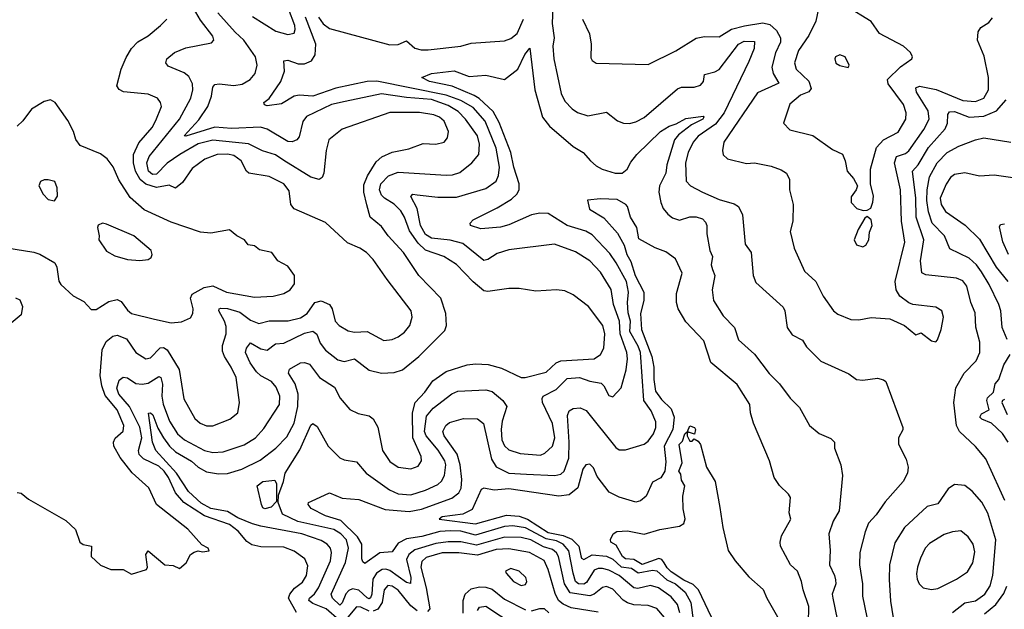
# Model space of a CAD drawing. Extents: x 1552033 to 1694788, y 811965 to 917215.
# Tile 286 of 632: x 1600738 to 1605464, y 896692 to 899522. Entities that reach past the tile are written whole.
import ezdxf

# ---------------------------------------------------------------- set-up
doc = ezdxf.new("R2010")
doc.units = 0

msp = doc.modelspace()

# ---------------------------------------------------------------- linework, layer by layer
at = {"layer": '0CON20XD'}
for points in [[(1602067, 896677), (1602028.7, 896745), (1602035, 896764.6), (1602056.8, 896793.2), (1602095, 896822.9), (1602114.7, 896855), (1602120.5, 896900.5), (1602107.3, 896935), (1602055, 896970.7), (1602005, 896991.2), (1601895, 896991.6), (1601851.5, 897001.5), (1601827.8, 897017.8), (1601787.2, 897067.2), (1601745, 897099.5), (1601625, 897140.1), (1601526, 897205), (1601485, 897251.6), (1601451.6, 897325), (1601430.8, 897355), (1601405, 897378.5), (1601332.3, 897415), (1601311.3, 897435), (1601308.9, 897455), (1601324.5, 897515), (1601315, 897566.8), (1601264.2, 897665), (1601214.4, 897725), (1601204.4, 897754.4), (1601215, 897792.5), (1601235, 897806.4), (1601255, 897803.8), (1601295, 897776.8), (1601325, 897773), (1601355, 897778), (1601405, 897810), (1601415, 897805.7), (1601423.3, 897773.3), (1601419.6, 897715), (1601426.3, 897676.3), (1601457.3, 897595), (1601495, 897533.9), (1601528.5, 897505), (1601625, 897453.9), (1601665, 897445.3), (1601715, 897448), (1601815, 897481.6), (1601870, 897515), (1601909.5, 897560.5), (1601984.6, 897675), (1601986.1, 897715), (1601969.3, 897759.3), (1601946.2, 897785), (1601895, 897812.6), (1601875, 897831.8), (1601844, 897875), (1601822.2, 897925), (1601826, 897945), (1601845, 897971.5), (1601895, 897942.6), (1601926.5, 897936.5), (1601965, 897966.5), (1602005, 897969.5), (1602105, 898018.5), (1602145, 898026.6), (1602163.6, 898013.6), (1602180.5, 897970.5), (1602205, 897936.2), (1602265, 897889.6), (1602295, 897881.8), (1602345, 897894.6), (1602415, 897840.4), (1602475, 897826.5), (1602535, 897828.2), (1602575, 897841.1), (1602653.5, 897905), (1602778.9, 898031.1), (1602786.9, 898055), (1602782.6, 898112.6), (1602760, 898185), (1602654.5, 898295), (1602580, 898405), (1602506.2, 898485), (1602475, 898530.5), (1602420.5, 898575), (1602403.8, 898633.8), (1602389.4, 898695), (1602390.4, 898729.6), (1602406.6, 898773.4), (1602449.2, 898840.8), (1602475.8, 898864.2), (1602525, 898887.1), (1602605, 898902.1), (1602675, 898928.5), (1602735.4, 898924.6), (1602774.7, 898935.3), (1602791.5, 898955), (1602796, 898985), (1602775.3, 899035), (1602752.2, 899055), (1602725, 899066.2), (1602657.1, 899077.1), (1602515, 899076.8), (1602285, 898997.1), (1602221.4, 898945), (1602208.2, 898895), (1602197.5, 898785), (1602190, 898765), (1602175, 898755.7), (1602135, 898766.2), (1602005, 898846.5), (1601965, 898873), (1601903.5, 898893.5), (1601836.5, 898926.5), (1601665, 898943.4), (1601595, 898925.8), (1601505.8, 898875), (1601446.2, 898833.8), (1601395, 898781), (1601375, 898778.7), (1601356.9, 898795), (1601348.1, 898835), (1601359, 898865), (1601505.6, 899045), (1601558.9, 899145), (1601569.2, 899185), (1601568.1, 899215), (1601549.4, 899249.4), (1601527.2, 899267.2), (1601450, 899300), (1601439.4, 899315), (1601444.4, 899335), (1601481.4, 899365), (1601535, 899387.8), (1601657.8, 899412.2), (1601669.2, 899425), (1601665, 899443.3), (1601605, 899520.3), (1601516.4, 899675)], [(1603296.9, 899585), (1603294.2, 899505), (1603302.8, 899435), (1603297.3, 899395), (1603301.9, 899335), (1603337.7, 899167.7), (1603355, 899131.4), (1603389.4, 899095), (1603415, 899076.7), (1603465, 899060.5), (1603555, 899077.8), (1603606.6, 899036.6), (1603635.6, 899025.6), (1603665, 899024.4), (1603695, 899032.2), (1603735, 899053.6), (1603895, 899191.2), (1603915, 899197.9), (1603975, 899198.2), (1604005, 899207.8), (1604020.9, 899225), (1604025, 899258.9), (1604075, 899271.6), (1604095, 899284), (1604188.6, 899405), (1604215, 899418.8), (1604265, 899417.8), (1604264.1, 899385), (1604238.5, 899321.5), (1604120, 899075), (1604078.5, 899021.5), (1603995, 898962.8), (1603970.5, 898935), (1603946.7, 898885), (1603933.9, 898835), (1603937.1, 898747.1), (1603958.1, 898725), (1604015.3, 898695.3), (1604095, 898660), (1604167.8, 898637.8), (1604188.6, 898625), (1604207.5, 898585), (1604220.6, 898445), (1604248.5, 898405), (1604258.6, 898295), (1604271.1, 898261.1), (1604402.2, 898142.2), (1604410.5, 898125), (1604422.5, 898045), (1604445, 898010), (1604494.6, 897984.6), (1604515, 897952.5), (1604583.7, 897883.7), (1604717.5, 897822.5), (1604755, 897796), (1604785, 897792), (1604855, 897802.5), (1604884.3, 897794.3), (1604896, 897785), (1604977.1, 897565), (1604976.7, 897553.3), (1604956, 897515), (1604956, 897485), (1604993, 897413), (1605002.9, 897375), (1604999.4, 897345), (1604978.6, 897305), (1604891.9, 897208.1), (1604848.5, 897145), (1604812.3, 897105), (1604795.4, 897064.6), (1604770.8, 896965), (1604768.5, 896905), (1604783.6, 896815), (1604783.3, 896755), (1604804.2, 896655)], [(1604573.1, 899585), (1604559.1, 899515), (1604525, 899447.1), (1604476, 899375), (1604457.3, 899315), (1604464.7, 899285), (1604525, 899226.8), (1604537.6, 899192.4), (1604525, 899175.9), (1604485, 899160.4), (1604435, 899116.9), (1604404.3, 899025), (1604435, 898993.5), (1604545, 898966.9), (1604639.8, 898899.8), (1604687.6, 898877.6), (1604700.8, 898845), (1604710, 898795), (1604740.5, 898760.5), (1604760, 898725), (1604753.3, 898705), (1604728.3, 898671.7), (1604728.8, 898645), (1604755.9, 898615.9), (1604786.4, 898606.4), (1604805, 898607.5), (1604823, 898617), (1604832.7, 898647.3), (1604835.6, 898675.6), (1604822.5, 898735), (1604821.8, 898805), (1604851.2, 898908.8), (1604883.5, 898946.5), (1604955, 898981.8), (1604991.5, 899045), (1604992.3, 899075), (1604980.8, 899115), (1604906.2, 899215), (1604902.7, 899235), (1604965, 899295.5), (1605020, 899335), (1605023.8, 899345), (1605014.2, 899365), (1604980.8, 899395), (1604865, 899456.9), (1604825, 899513.1), (1604705, 899586.7)], [(1602270.8, 896640.8), (1602209.4, 896695), (1602145, 896719.5), (1602125.9, 896735), (1602128.2, 896745), (1602153.4, 896766.6), (1602172.8, 896795), (1602229.4, 896925), (1602235.2, 896965.2), (1602229.3, 896985), (1602213.8, 897005), (1602185, 897021.9), (1602092.5, 897055), (1601895, 897090.5), (1601855, 897102.9), (1601785, 897131.4), (1601735, 897162), (1601655.8, 897175.8), (1601608.9, 897201.1), (1601547.8, 897257.8), (1601490.4, 897345), (1601390.6, 897455), (1601374.9, 897494.9), (1601355.8, 897634.2), (1601365, 897635.4), (1601376.8, 897625), (1601401.7, 897561.7), (1601427.7, 897515), (1601456.3, 897475), (1601485, 897447.7), (1601563.2, 897403.2), (1601595, 897374.8), (1601635, 897351.4), (1601691.7, 897341.7), (1601735, 897344.8), (1601804.8, 897365.2), (1601891.5, 897408.5), (1601967.7, 897465), (1602019.6, 897520.4), (1602055.6, 897585), (1602072.4, 897665), (1602075.2, 897725.2), (1602059.5, 897775), (1602028.2, 897825), (1602032.2, 897845), (1602085.4, 897874.6), (1602105, 897876.8), (1602129.1, 897869.1), (1602176.9, 897805), (1602248.3, 897758.3), (1602275.4, 897705), (1602321.9, 897651.9), (1602362.1, 897632.1), (1602415, 897620.6), (1602435, 897607.1), (1602457.1, 897567.1), (1602479.4, 897455), (1602515, 897402.1), (1602555, 897373.9), (1602615, 897367.1), (1602651.2, 897378.8), (1602666.2, 897405), (1602664.7, 897425), (1602624.3, 897515), (1602623, 897635), (1602635.8, 897685), (1602682.2, 897735), (1602721.1, 897788.9), (1602785.6, 897834.4), (1602885.4, 897865.4), (1602925, 897871.1), (1602987.1, 897867.1), (1603049.8, 897849.8), (1603145, 897805.6), (1603164.4, 897804.4), (1603265, 897830.8), (1603313.2, 897875), (1603335, 897884.3), (1603495.3, 897894.7), (1603525.5, 897915), (1603541.5, 897945), (1603546.9, 898015), (1603537.3, 898055), (1603467.5, 898145), (1603395, 898201.4), (1603355, 898221.4), (1603315, 898225.7), (1603215, 898220), (1603135, 898232.5), (1603085, 898232.9), (1602985, 898217.3), (1602965, 898220.8), (1602914.2, 898264.2), (1602835, 898347.7), (1602774.4, 898385), (1602685.8, 898415.8), (1602650.2, 898450.2), (1602609.2, 898509.2), (1602585.6, 898575), (1602566.7, 898605), (1602535, 898636.7), (1602488.2, 898665), (1602475, 898680.4), (1602465.6, 898705), (1602471.9, 898735), (1602507.4, 898772.6), (1602555, 898790.6), (1602785, 898775.9), (1602815, 898777.3), (1602850.9, 898789.1), (1602907.8, 898835), (1602942.1, 898875), (1602945.2, 898925), (1602934.7, 898965), (1602878.4, 899045), (1602842, 899082), (1602795, 899110.3), (1602715, 899139.4), (1602595, 899149.1), (1602475, 899167.2), (1602300.5, 899129.5), (1602235, 899114.8), (1602115, 899057.7), (1602096.3, 899033.7), (1602079.8, 898960.2), (1602067.5, 898945), (1602045, 898935.5), (1602025, 898938.5), (1601925, 898997.1), (1601893.8, 899006.2), (1601755, 898999.4), (1601675, 899005.9), (1601535, 898962.7), (1601528, 898965), (1601598.4, 899041.6), (1601640.3, 899105), (1601659, 899155), (1601665, 899198.8), (1601675, 899210.8), (1601695, 899214.2), (1601765, 899207.1), (1601805, 899213.1), (1601844.4, 899235), (1601867.9, 899265), (1601878.5, 899305), (1601869.3, 899345), (1601813.9, 899425), (1601772.7, 899462.7), (1601689.5, 899555)], [(1601855, 899537.3), (1601967, 899467), (1602025, 899451.4), (1602055, 899458.1), (1602060.6, 899475), (1602058, 899495), (1602028.4, 899575)], [(1603832.7, 896652.7), (1603795.5, 896695.5), (1603755, 896710.8), (1603685, 896714.4), (1603655, 896723.1), (1603635, 896735.8), (1603585, 896788.6), (1603555, 896801.1), (1603535, 896796.9), (1603495.1, 896764.9), (1603475, 896757.3), (1603380.8, 896770.8), (1603352.2, 896815), (1603323.9, 896945), (1603315, 896963.7), (1603295, 896979), (1603252.6, 896992.6), (1603192, 897025), (1603145, 897037.2), (1603065, 897038.5), (1602930.5, 896999.5), (1602855, 897016.7), (1602795, 897015.9), (1602735, 897008.2), (1602635, 896978.1), (1602605.2, 896955), (1602595, 896931.2), (1602615.2, 896844.8), (1602613.3, 896816.7), (1602595, 896821.6), (1602515, 896879), (1602495, 896885.5), (1602477.1, 896882.9), (1602451.2, 896865), (1602432.6, 896837.4), (1602428.4, 896765), (1602422.3, 896747.7), (1602415, 896743), (1602405, 896747.7), (1602365, 896784.2), (1602335, 896790.1), (1602317.6, 896782.4), (1602303.1, 896766.9), (1602285, 896722.7), (1602275, 896712.5), (1602239.3, 896745), (1602233.4, 896765), (1602302.5, 896917.5), (1602316.3, 896986.3), (1602307, 897025), (1602280, 897055), (1602245.3, 897075.3), (1602073.2, 897113.2), (1601998.8, 897148.8), (1601979.2, 897205), (1601979.4, 897240.6), (1602004.3, 897305), (1602011.9, 897345), (1602083, 897457), (1602135, 897576), (1602145, 897584), (1602165, 897570), (1602218.8, 897475), (1602275, 897418.5), (1602295, 897409.6), (1602355, 897399.4), (1602401.5, 897345), (1602512.2, 897265), (1602555, 897246.8), (1602615, 897241.8), (1602685, 897263.6), (1602745, 897291.6), (1602762.6, 897307.4), (1602776.2, 897335), (1602783.5, 897385), (1602779.2, 897405), (1602746.1, 897456.1), (1602689, 897525), (1602681.2, 897545), (1602691.2, 897618.8), (1602722.9, 897657.1), (1602812.9, 897727.1), (1602841.3, 897738.7), (1602975, 897745.3), (1603005, 897738.5), (1603057.7, 897695), (1603076.4, 897665), (1603054.4, 897595.6), (1603049.4, 897555), (1603052, 897505), (1603065, 897476.8), (1603085, 897457.8), (1603139.5, 897439.5), (1603237.6, 897432.4), (1603259.1, 897440.9), (1603295.2, 897474.8), (1603307, 897515), (1603295, 897583.3), (1603247.8, 897685), (1603245.2, 897704.8), (1603250.4, 897715), (1603312.9, 897747.1), (1603365, 897800.8), (1603425, 897805.6), (1603475, 897786.6), (1603528.2, 897778.2), (1603541.5, 897765), (1603565, 897718), (1603585, 897712), (1603625, 897755.8), (1603648.6, 897841.4), (1603655.2, 897895), (1603652.5, 897925), (1603619.9, 898015), (1603617.2, 898075), (1603588.5, 898155), (1603576.7, 898226.7), (1603525, 898310.5), (1603475, 898364.5), (1603405, 898408.9), (1603304.6, 898445.4), (1603085, 898418.2), (1603030.3, 898399.7), (1602985, 898371.2), (1602965, 898366.9), (1602865, 898448.9), (1602803.9, 898463.9), (1602715, 898473.1), (1602685, 898492), (1602661.2, 898535), (1602645.8, 898615.8), (1602616, 898674), (1602625, 898684.2), (1602645, 898681.2), (1602745, 898670), (1602835, 898670.7), (1602975, 898712.9), (1603025, 898748.1), (1603036.2, 898775), (1603041.3, 898815), (1603024.5, 898905), (1602972.1, 899035), (1602915, 899101.4), (1602855.3, 899135), (1602785, 899159.5), (1602452.7, 899227.3), (1602405, 899226.3), (1602255, 899194.4), (1602145, 899155.8), (1602079.3, 899160.7), (1602055, 899156), (1601995, 899118.7), (1601925, 899109.2), (1601913.1, 899113.1), (1601909.2, 899125), (1601935.4, 899144.6), (1601991.8, 899225), (1602008.8, 899275), (1602006.2, 899325), (1602025, 899328.9), (1602075, 899311.1), (1602105, 899310.7), (1602138.1, 899325), (1602156.7, 899353.2), (1602159.4, 899405), (1602110.3, 899535)], [(1602172.6, 899535), (1602195, 899502), (1602225, 899479.5), (1602515, 899402.5), (1602555, 899403.6), (1602595, 899421.1), (1602635, 899385.3), (1602665, 899377.6), (1602697.8, 899377.8), (1602854.7, 899395.3), (1602905, 899409.5), (1603065, 899421.1), (1603095, 899432.1), (1603125, 899456.2), (1603156.2, 899525)], [(1603439.6, 899525), (1603472.5, 899455), (1603480.6, 899405), (1603479.5, 899339.5), (1603486.1, 899326.1), (1603505, 899314), (1603755, 899306.9), (1603887.3, 899372.7), (1603985, 899434.6), (1604025, 899442.5), (1604095, 899440.9), (1604155, 899477.2), (1604216.6, 899493.4), (1604305, 899507.5), (1604339, 899499), (1604371, 899471), (1604390.5, 899435), (1604389, 899415), (1604366.3, 899363.7), (1604347.8, 899295), (1604355.2, 899265), (1604382.4, 899217.6), (1604279.4, 899170.6), (1604117.8, 898935), (1604110.8, 898895), (1604115, 898873.3), (1604135, 898854), (1604227.3, 898832.7), (1604265, 898835.6), (1604345, 898818.8), (1604392.4, 898802.4), (1604419.2, 898785), (1604432.9, 898755), (1604432.9, 898705), (1604451.1, 898635), (1604449.4, 898555), (1604435.6, 898505), (1604455.6, 898425), (1604504.3, 898315), (1604560, 898265), (1604594.4, 898195), (1604644.2, 898125), (1604665, 898109.4), (1604726.8, 898083.2), (1604765, 898082.5), (1604825, 898092.2), (1604915, 898086), (1604985, 898053.8), (1605039.2, 898009.2), (1605065, 898018.8), (1605115, 897980.8), (1605135, 897976.7), (1605144, 897986), (1605160.8, 898035), (1605172.7, 898095), (1605164.2, 898125), (1605135, 898143.3), (1605025, 898155.5), (1605005, 898163.1), (1604962.9, 898195), (1604945, 898226.2), (1604940.9, 898265), (1604985.8, 898455), (1604970.2, 898555), (1604965.6, 898705), (1604937, 898835), (1604947.3, 898865), (1604989.1, 898880.9), (1605005, 898893.4), (1605077.6, 898995), (1605102.7, 899045), (1605099.1, 899085), (1605042.2, 899175), (1605039.4, 899195), (1605057.4, 899202.6), (1605137.2, 899187.2), (1605265, 899135.3), (1605325, 899129.7), (1605365, 899145.9), (1605387.4, 899185), (1605388.4, 899245), (1605367.9, 899347.9), (1605336, 899425), (1605338, 899465), (1605350.8, 899485), (1605390.5, 899509.5), (1605408.1, 899531.9)], [(1600726.4, 897253.6), (1600745, 897250), (1600780.3, 897220.3), (1600959.1, 897119.1), (1601006.2, 897075), (1601026, 897015), (1601043.2, 897003.2), (1601082.5, 896995), (1601080.8, 896945), (1601125, 896904), (1601175, 896883.8), (1601235, 896882.5), (1601275, 896861.2), (1601346, 896884), (1601351.2, 896895), (1601344.1, 896955.9), (1601355, 896972.5), (1601435, 896906), (1601475, 896902.5), (1601505, 896887.5), (1601537.5, 896915), (1601557.5, 896955), (1601575, 896966.7), (1601595, 896972.5), (1601615, 896967.5), (1601647.5, 896972.5), (1601642.5, 896985), (1601612, 897002), (1601545, 897076.7), (1601394.6, 897194.6), (1601357.8, 897275), (1601277, 897347), (1601220.5, 897420.5), (1601190.3, 897475), (1601187.8, 897495), (1601196.4, 897513.6), (1601235, 897548), (1601238.2, 897575), (1601205, 897649.4), (1601148.8, 897718.8), (1601131.5, 897765), (1601123.5, 897815), (1601133, 897937), (1601152.7, 897977.3), (1601185, 898003.8), (1601205, 898008), (1601251.3, 897991.3), (1601295, 897925.5), (1601344.1, 897894.1), (1601365, 897899.6), (1601412.5, 897947.5), (1601428.4, 897948.4), (1601445, 897937.1), (1601502.8, 897842.8), (1601525, 897702.5), (1601578.5, 897608.5), (1601604.2, 897585), (1601635, 897573.3), (1601665, 897573.6), (1601746.2, 897605), (1601785.5, 897634.5), (1601792.9, 897685), (1601777.3, 897805), (1601753.6, 897855), (1601720.7, 897905), (1601711.4, 897931.4), (1601711.5, 897958.5), (1601729.6, 898015), (1601729.4, 898049.4), (1601721.7, 898075), (1601693.8, 898125), (1601695.5, 898134.5), (1601702.6, 898137.4), (1601735, 898136.6), (1601795, 898119.3), (1601845, 898080.5), (1601885, 898064.7), (1601935, 898076.6), (1602026.5, 898076.5), (1602085, 898091.9), (1602118.4, 898111.6), (1602153.8, 898165), (1602185, 898173.2), (1602225, 898154.6), (1602237.4, 898135), (1602251.5, 898075), (1602271.1, 898055), (1602315, 898028.8), (1602345, 898021.8), (1602405, 898025.9), (1602485, 897982.1), (1602525, 897986.9), (1602555, 898000.4), (1602585, 898022.7), (1602611.2, 898055), (1602621.5, 898095), (1602617.1, 898125), (1602501.1, 898275), (1602435, 898371.9), (1602402.9, 898405), (1602370, 898425), (1602311.3, 898451.3), (1602205, 898549.4), (1602055, 898613.9), (1602038.7, 898635), (1602030.8, 898700.7), (1602005, 898733.8), (1601935, 898769.6), (1601837.5, 898785), (1601825.9, 898795.9), (1601800.7, 898845), (1601765, 898870.6), (1601735, 898877.2), (1601685, 898876.1), (1601626.5, 898853.5), (1601565, 898808.8), (1601518.8, 898741.2), (1601485, 898713.8), (1601455, 898727.9), (1601395, 898717.5), (1601342.8, 898732.8), (1601316, 898756), (1601293, 898795), (1601284, 898835), (1601284.8, 898875), (1601309.1, 898930.9), (1601373.5, 899005), (1601391.7, 899038.3), (1601418.1, 899105), (1601414.3, 899125), (1601400, 899145), (1601355.3, 899165.3), (1601236.8, 899176.8), (1601215, 899187.5), (1601204.5, 899204.5), (1601225.5, 899285), (1601248.3, 899341.7), (1601275, 899384.4), (1601305, 899416.7), (1601355, 899445.6), (1601414.2, 899495), (1601444, 899525)], [(1603906.4, 896675), (1603894.8, 896715), (1603865, 896752.7), (1603804.5, 896795), (1603765, 896806), (1603705, 896792), (1603685, 896795.7), (1603615.9, 896855), (1603565, 896880.7), (1603535, 896888.3), (1603515, 896888.7), (1603495, 896879.8), (1603458.8, 896821.2), (1603445, 896812.7), (1603420.5, 896815), (1603406.2, 896825), (1603394.1, 896865), (1603373, 896973), (1603347.1, 897005), (1603315, 897021.1), (1603265, 897030), (1603165, 897083.9), (1603105, 897092.8), (1603065, 897089.5), (1602925, 897047.6), (1602855, 897066.7), (1602805, 897068.1), (1602755, 897064.9), (1602668.9, 897041.1), (1602595, 897030.8), (1602555, 897010.2), (1602525, 896967.9), (1602466.2, 896963.8), (1602395, 896911.9), (1602385, 896920), (1602380.7, 896935), (1602380, 897005), (1602359.7, 897039.7), (1602278.8, 897118.8), (1602205, 897141.1), (1602136.6, 897176.6), (1602122, 897195), (1602123.8, 897205), (1602138.9, 897211.1), (1602225, 897251.9), (1602285, 897226.4), (1602365, 897218.8), (1602491.4, 897171.4), (1602608, 897162), (1602666.9, 897173.1), (1602811.8, 897225), (1602845, 897251.1), (1602856.8, 897273.2), (1602860.2, 897315), (1602852.3, 897385), (1602837.2, 897437.2), (1602775.4, 897525), (1602768.5, 897545), (1602783.6, 897575), (1602800.8, 897589.2), (1602868.3, 897608.3), (1602935, 897606), (1602964.2, 897584.2), (1603002.2, 897412.2), (1603025, 897375.4), (1603085, 897346.1), (1603171.3, 897341.3), (1603306.2, 897333.8), (1603335, 897340.9), (1603351.3, 897355), (1603373, 897417), (1603375.5, 897495), (1603367.8, 897622.2), (1603375.8, 897644.2), (1603394.7, 897655.3), (1603428.8, 897658.8), (1603457, 897647), (1603599.6, 897469.6), (1603615, 897457.5), (1603645, 897457.8), (1603735.3, 897484.7), (1603755, 897498.9), (1603779.6, 897535), (1603791.6, 897565), (1603791.7, 897591.7), (1603769.7, 897645), (1603733.6, 897695), (1603717, 897925), (1603706.8, 897955), (1603666.7, 898025), (1603669.6, 898075), (1603658.1, 898115), (1603655.6, 898165), (1603660.2, 898215), (1603650.8, 898265), (1603601.7, 898355), (1603570.1, 898400.1), (1603485, 898489.5), (1603455, 898507.2), (1603365, 898533.9), (1603275, 898592.2), (1603235, 898593.3), (1603195, 898585.3), (1603085, 898537.5), (1603045, 898526.9), (1602950.9, 898519.1), (1602902, 898535), (1602900, 898545), (1602915, 898562), (1603030.4, 898619.6), (1603098.7, 898661.3), (1603123.8, 898685), (1603134.7, 898705.3), (1603135.8, 898735), (1603110, 898815), (1603096, 898885), (1603038.6, 899028.6), (1603011, 899081), (1602944, 899144), (1602919.1, 899159.1), (1602813.9, 899203.9), (1602704.2, 899225), (1602667.5, 899245), (1602715, 899263.5), (1602823.4, 899276.6), (1602895, 899250), (1602975, 899256.2), (1603065, 899235.6), (1603128.2, 899285), (1603163.3, 899355), (1603185.9, 899385.9), (1603211.3, 899185), (1603247.1, 899055), (1603281, 899011), (1603395, 898913.9), (1603442.9, 898885), (1603478.1, 898845), (1603505, 898820.6), (1603533.8, 898805), (1603596.7, 898785), (1603630, 898785), (1603654.5, 898805), (1603671.7, 898838.3), (1603700.9, 898875), (1603813.1, 898985), (1603855, 899011.2), (1603888.3, 899021.8), (1603935, 899047.6), (1604018.9, 899058.9), (1604022.5, 899055), (1604016.4, 899045), (1603962.5, 899017.5), (1603900.8, 898969.2), (1603880.8, 898945), (1603844.8, 898825.2), (1603838.6, 898785), (1603809.2, 898725), (1603806.2, 898695), (1603814.6, 898644.6), (1603826.4, 898616.4), (1603848.2, 898588.2), (1603870.9, 898570.9), (1603905, 898559.7), (1603955, 898575.4), (1603985, 898575.4), (1604015, 898566.2), (1604030, 898550), (1604036.6, 898535), (1604035.9, 898495), (1604050.3, 898415), (1604063.9, 898385), (1604056.2, 898345), (1604064, 898324), (1604075.3, 898295), (1604061.1, 898225), (1604068.5, 898175), (1604115, 898100.6), (1604168.9, 898045), (1604188.5, 897985), (1604265, 897917.1), (1604335, 897824.3), (1604384.3, 897775), (1604435.6, 897705), (1604480.2, 897660.2), (1604529.2, 897575), (1604575, 897535.8), (1604631.9, 897511.9), (1604648.6, 897495), (1604649.2, 897465), (1604678.6, 897385), (1604687.1, 897335), (1604671.5, 897165), (1604642.3, 897115), (1604622.1, 897055), (1604627.5, 896975), (1604624.6, 896905), (1604649.2, 896855), (1604653.5, 896833.5), (1604654.7, 896815), (1604645, 896786.9), (1604638.5, 896765), (1604640.8, 896745), (1604662.5, 896645)], [(1604715, 899293.3), (1604718.8, 899305), (1604700.6, 899345), (1604675, 899354.4), (1604654, 899345), (1604650, 899335), (1604655, 899314.2), (1604675, 899301.9), (1604715, 899293.3)], [(1601465, 898068.1), (1601515, 898072.9), (1601557.9, 898092.1), (1601568.5, 898111.5), (1601571.1, 898135), (1601558.2, 898185), (1601565.7, 898204.3), (1601623.5, 898236.5), (1601665, 898244.8), (1601730.8, 898215), (1601865, 898190.3), (1601954.6, 898194.6), (1602005, 898208.2), (1602035.8, 898225), (1602057.5, 898255), (1602057.5, 898295), (1602025, 898338.8), (1601977.5, 898365), (1601947.5, 898405), (1601888.3, 898418.3), (1601865, 898436.7), (1601835, 898442.5), (1601816.4, 898466.4), (1601780, 898485), (1601745, 898513.3), (1601655, 898497.5), (1601605, 898503.1), (1601465, 898551.2), (1601335, 898610.5), (1601268.3, 898668.3), (1601213.9, 898753.9), (1601186.5, 898816.5), (1601157.5, 898855), (1601125, 898878.1), (1601028.3, 898918.3), (1601006.9, 898946.9), (1600995.8, 898985), (1600968.3, 899038.3), (1600907.5, 899125), (1600885, 899137.5), (1600855, 899130), (1600795, 899093.3), (1600752.4, 899037.6), (1600725, 899012)], [(1605466.7, 897215), (1605442.6, 897267.4), (1605375.2, 897415.2), (1605325, 897474.4), (1605248.6, 897545), (1605234.4, 897575), (1605221.1, 897685), (1605230.8, 897755), (1605271.1, 897825), (1605329.2, 897885), (1605347.3, 897925), (1605347.3, 897975), (1605327, 898047), (1605324.6, 898115), (1605303.3, 898165), (1605283.6, 898243.6), (1605265, 898269.1), (1605235, 898281.1), (1605087.1, 898297.1), (1605067.6, 898307.6), (1605062.1, 898365), (1605077.8, 898465), (1605041, 898575), (1605039, 898665), (1605023.6, 898795), (1605050.9, 898825), (1605100.8, 898909.2), (1605180.8, 898999.2), (1605191.7, 899025), (1605193.4, 899066.6), (1605200.3, 899079.7), (1605225, 899081.3), (1605295, 899054.9), (1605365, 899060), (1605427.1, 899085), (1605472.4, 899137.6)], [(1605477.5, 897987.5), (1605453.1, 898045), (1605446.7, 898125), (1605437.9, 898155), (1605392.1, 898252.1), (1605355, 898311.8), (1605330.3, 898345), (1605295, 898377.6), (1605202.1, 898422.1), (1605177.3, 898485), (1605118.4, 898545), (1605099.8, 898599.8), (1605091.9, 898655), (1605093.1, 898705), (1605105, 898768.6), (1605142.3, 898835), (1605189.6, 898885), (1605245, 898915.9), (1605325, 898946.2), (1605365, 898954.6), (1605495, 898934.8)], [(1605505, 898762.7), (1605415, 898776.5), (1605345, 898771.5), (1605275, 898787.6), (1605225, 898778.9), (1605205, 898765.5), (1605185, 898733.3), (1605156.7, 898665), (1605160.4, 898635), (1605182.1, 898602.1), (1605276.5, 898536.5), (1605345, 898468.2), (1605424.3, 898335), (1605481.6, 898265)], [(1600905, 898653.3), (1600918.8, 898675), (1600917.5, 898715), (1600906.2, 898745), (1600875, 898753.8), (1600855, 898753.3), (1600837.5, 898745), (1600830, 898725), (1600850, 898685), (1600875, 898660), (1600905, 898653.3)], [(1604524.6, 896625), (1604525.9, 896705.9), (1604497.8, 896785), (1604490.9, 896825), (1604471.2, 896875), (1604438.2, 896905), (1604390, 896995), (1604387.5, 897015), (1604394.2, 897045), (1604438.8, 897125), (1604430.8, 897155), (1604438.3, 897228.3), (1604428.8, 897245), (1604385, 897286.2), (1604360, 897325), (1604337.5, 897405), (1604260.9, 897585), (1604246.2, 897635), (1604241.8, 897675), (1604181.1, 897771.1), (1604055, 897877.1), (1604021.4, 897981.4), (1603935, 898071.8), (1603899.3, 898135), (1603890.6, 898165), (1603891.3, 898208.7), (1603917.8, 898305), (1603886, 898375), (1603838.9, 898408.9), (1603788.1, 898428.1), (1603709.8, 898469.8), (1603700.8, 898525), (1603669.5, 898575), (1603656, 898625), (1603647.5, 898635), (1603605, 898660), (1603525, 898661.8), (1603463.6, 898656.4), (1603472.3, 898612.3), (1603541.1, 898571.1), (1603607.3, 898497.3), (1603639.8, 898439.7), (1603652.5, 898395), (1603671, 898361), (1603692, 898295), (1603734.1, 898215), (1603734.3, 898175), (1603718.2, 898111.8), (1603722.9, 898035), (1603772.7, 897905), (1603782.2, 897855), (1603781.1, 897795), (1603789.3, 897739.3), (1603819.2, 897699.2), (1603864.8, 897655), (1603879.5, 897615), (1603873.5, 897555), (1603831.9, 897475), (1603839.3, 897400.7), (1603834.7, 897355.3), (1603815, 897323.1), (1603775, 897302.9), (1603744.3, 897235), (1603717.3, 897212.7), (1603695, 897207.1), (1603615, 897230), (1603566.7, 897255), (1603509.1, 897329.1), (1603491.8, 897371.8), (1603475, 897388.6), (1603455, 897386), (1603441.6, 897365), (1603416.9, 897275), (1603375, 897240.9), (1603325, 897235.8), (1603085, 897270.2), (1603015, 897264.6), (1602965, 897274.2), (1602952.4, 897267.6), (1602909.3, 897170.7), (1602865, 897148.8), (1602765, 897135.7), (1602751.9, 897125), (1602925, 897102.7), (1603075, 897143.3), (1603135, 897139.6), (1603175, 897124.9), (1603275, 897060.2), (1603346.9, 897046.9), (1603388.3, 897028.3), (1603421.4, 896995), (1603431.7, 896948.3)], [(1601315, 898365.8), (1601355, 898371.2), (1601368.3, 898381.7), (1601373.3, 898395), (1601368.8, 898415), (1601285.6, 898485), (1601155, 898541.4), (1601135, 898545.8), (1601114.5, 898535.5), (1601110.6, 898525), (1601120, 898485), (1601118, 898465), (1601155, 898411.2), (1601195, 898388.8), (1601255, 898370.8), (1601315, 898365.8)], [(1604785, 898432.5), (1604799.5, 898440.5), (1604813.8, 898465), (1604817, 898503), (1604830, 898535), (1604825, 898562.5), (1604805, 898577.5), (1604795, 898570), (1604763.3, 898515), (1604743.9, 898466.1), (1604755, 898442.5), (1604785, 898432.5)], [(1605484.2, 898395), (1605456.7, 898456.8), (1605441.2, 898528.8), (1605445, 898539.2), (1605465, 898543.1)], [(1600555, 898446.2), (1600805, 898407.3), (1600835, 898397.7), (1600906.7, 898355), (1600915.5, 898335), (1600925, 898267.5), (1600935, 898251.2), (1600995, 898196.7), (1601045, 898170), (1601081.7, 898131.7), (1601105, 898131.9), (1601165, 898170.4), (1601205, 898180), (1601225, 898170.4), (1601255, 898128.5), (1601275, 898112.7), (1601384.4, 898085.6), (1601465, 898068.1)], [(1600718.1, 898188.1), (1600737.9, 898177.9), (1600751.4, 898145), (1600744.2, 898105), (1600697.5, 898065)], [(1605482.1, 897495), (1605455, 897535.6), (1605403.2, 897585), (1605355.5, 897605), (1605346.8, 897615), (1605355, 897630.2), (1605390.9, 897649.1), (1605380.2, 897695), (1605382.6, 897707.4), (1605412.7, 897735), (1605420, 897775), (1605437.5, 897795), (1605461.1, 897865), (1605492.1, 897915)], [(1605465, 897698.9), (1605455.4, 897695), (1605452.3, 897685), (1605477.3, 897627.3)], [(1604075, 896620.2), (1603996, 896785), (1603970.9, 896810.9), (1603925, 896831.7), (1603865, 896872.3), (1603845, 896891), (1603831.1, 896915), (1603820.9, 896930.9), (1603805, 896935.5), (1603725, 896906.7), (1603685, 896930.5), (1603645, 896934.1), (1603630.9, 896945), (1603600.5, 897000.5), (1603574.6, 897015), (1603573.5, 897026.5), (1603586.7, 897055), (1603603.9, 897066.1), (1603655, 897068.8), (1603735, 897053.1), (1603810, 897075), (1603905, 897090.5), (1603926, 897104), (1603932.9, 897127.1), (1603923.2, 897175), (1603920.6, 897235), (1603930.8, 897285), (1603915, 897312.5), (1603910.7, 897340.7), (1603902.1, 897355), (1603918.2, 897395), (1603903.8, 897483.8), (1603920, 897500), (1603930, 897535), (1603943.6, 897546.4), (1603955, 897572.5), (1603977.5, 897565), (1603982.5, 897555), (1603977, 897533), (1603948.3, 897541.7), (1603941.7, 897538.3), (1603942.5, 897525), (1603955, 897500), (1603965, 897500), (1603975, 897510), (1603995, 897500), (1604005, 897482.5), (1604034.2, 897374.2), (1604076, 897305), (1604099.2, 897180.8), (1604112.9, 897085), (1604138.2, 896975), (1604171.5, 896925), (1604237.9, 896847.9), (1604306.9, 896786.9), (1604323.5, 896745), (1604382.2, 896645)], [(1601915, 897174.4), (1601905, 897180), (1601898.2, 897195), (1601878.1, 897285), (1601905, 897305.8), (1601962, 897312), (1601970.8, 897295), (1601970.8, 897209.2), (1601945, 897182.5), (1601915, 897174.4)], [(1605215, 896676.8), (1605275, 896722.6), (1605325, 896732.5), (1605370.7, 896765), (1605396.7, 896805), (1605409.6, 896855), (1605423.4, 897025), (1605385, 897154.3), (1605356, 897206), (1605309.9, 897259.9), (1605275, 897286.9), (1605225, 897290.5), (1605195, 897270.6), (1605145, 897198.1), (1605093.3, 897185), (1604984.5, 897085), (1604939.1, 897010.9), (1604913.6, 896906.4), (1604910.9, 896835), (1604918.5, 896731.5), (1604930.6, 896650.6)], [(1605115, 896786.9), (1605145, 896792.2), (1605235, 896836.5), (1605287.2, 896872.8), (1605313.6, 896915), (1605322.2, 896967.8), (1605315.2, 897005.2), (1605290.6, 897040.6), (1605255, 897068.1), (1605215, 897063.8), (1605175, 897050.8), (1605105, 897007.8), (1605084.7, 896985.3), (1605061.6, 896938.4), (1605046.6, 896895), (1605042.8, 896862.8), (1605045, 896836.7), (1605055, 896814), (1605075, 896795.8), (1605115, 896786.9)], [(1603515, 896679.2), (1603385, 896699.2), (1603346.1, 896716.1), (1603324.8, 896734.8), (1603307.8, 896767.8), (1603275, 896883.1), (1603255, 896926.7), (1603185, 896964.3), (1603085, 896981.8), (1603025, 896978.7), (1602935, 896952.2), (1602845, 896964), (1602765, 896963.6), (1602689.2, 896940.8), (1602668.5, 896921.5), (1602663.5, 896895), (1602689.4, 896795), (1602706.2, 896693.8), (1602695, 896681.2)], [(1603431.7, 896948.3), (1603435, 896937.5), (1603445, 896931.2), (1603485, 896953.4), (1603555, 896947.6), (1603585, 896933.3), (1603625, 896896.3), (1603675, 896889.1), (1603707, 896867), (1603775, 896880.6), (1603796.8, 896876.8), (1603843.8, 896833.8), (1603885, 896814.1), (1603932.3, 896775), (1603959.5, 896725), (1603970.4, 896640.4)], [(1603145, 896806.4), (1603165, 896810.8), (1603172.2, 896825), (1603167.3, 896845), (1603135.6, 896875), (1603095, 896888.8), (1603070, 896875), (1603072.5, 896865), (1603108.1, 896825), (1603145, 896806.4)], [(1602645, 896685.2), (1602615, 896708.3), (1602555, 896783.9), (1602525, 896803.9), (1602505, 896805.8), (1602487, 896785), (1602477.6, 896725), (1602456.8, 896693.2), (1602435, 896683.5)], [(1602866.5, 896673.5), (1602865.9, 896735), (1602875.4, 896764.6), (1602905, 896790.7), (1602945, 896799.8), (1602975, 896798.4), (1603005, 896788.5), (1603065, 896741.1), (1603165, 896689.8)], [(1605368.8, 896671.2), (1605424, 896715), (1605461.2, 896768.8), (1605476, 896804)], [(1602415, 896682.6), (1602375, 896701.9), (1602355, 896703.9), (1602305.6, 896644.4)], [(1602935, 896685.8), (1602945, 896703.1), (1602975, 896707.1), (1603115.5, 896615)], [(1603195, 896684.4), (1603235, 896696.6), (1603255, 896695.8), (1603278.4, 896675)]]:
    msp.add_lwpolyline(points, dxfattribs=at)

doc.saveas('drawing.dxf')
